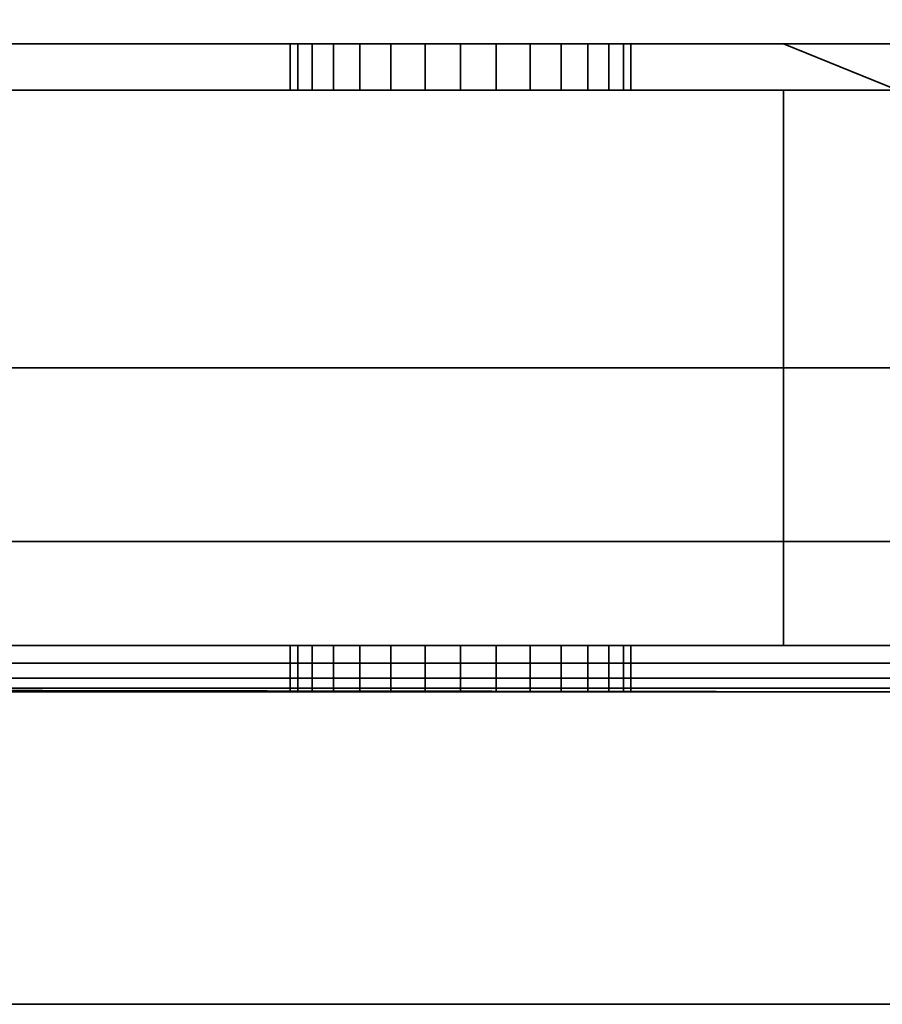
# Model space of a CAD drawing. Header units: millimetres. Extents: x -625 to 3625, y -115 to 71.
# Tile 767 of 1056: x 2527 to 2546, y -45 to -23. Entities that reach past the tile are written whole.
import ezdxf

# ---------------------------------------------------------------- set-up
doc = ezdxf.new("R2010")
doc.units = ezdxf.units.MM
doc.layers.add('151', color=7, linetype='Continuous', true_color=0xffffff)

# ---------------------------------------------------------------- blocks, each defined once
blk = doc.blocks.new('UG_SURFACE_003')
at = {"layer": '151', "color": 252, "linetype": 'Continuous', "lineweight": 35}
for points in [[(3625, -31, 2235), (3625, 69, 2235), (2275, 69, 2235), (2275, -31, 2235)], [(2425, -31, 2085), (2425, 69, 2085), (3475, 69, 2085), (3475, -31, 2085)], [(3625, -31, 2235), (2275, -31, 2235), (2425, -31, 2085), (3475, -31, 2085)]]:
    blk.add_3dface(points, dxfattribs=at)
blk = doc.blocks.new('UG_SURFACE_156')
at = {"layer": '151', "color": 252, "linetype": 'Continuous', "lineweight": 35}
for points in [[(2543.975, -24, 1167.5), (2494, -24, 1167.5), (2494, -37, 1167.5), (2576, -37, 1167.5)], [(2576, -37, 1002.5), (2494, -37, 1002.5), (2494, -24, 1002.5), (2543.975, -24, 1002.5)], [(2494, -24, 1091.25), (2534.25, -24, 1101.524), (2535.495, -24, 1100.62)], [(2494, -24, 1091.25), (2533.481, -24, 1102.857), (2534.25, -24, 1101.524)], [(2494, -24, 1091.25), (2494, -24, 1110.1), (2533.32, -24, 1104.387), (2533.481, -24, 1102.857)], [(2535.495, -24, 1100.62), (2537, -24, 1100.3), (2543.975, -24, 1091.25), (2494, -24, 1091.25)], [(2494, -24, 1110.1), (2534.825, -24, 1106.993), (2533.796, -24, 1105.85)], [(2533.796, -24, 1105.85), (2533.32, -24, 1104.387), (2494, -24, 1110.1)], [(2494, -24, 1110.1), (2543.975, -24, 1110.1), (2537.769, -24, 1107.619), (2536.231, -24, 1107.619)], [(2536.231, -24, 1107.619), (2534.825, -24, 1106.993), (2494, -24, 1110.1)], [(2494, -24, 1013.575), (2534.25, -24, 1021.024), (2535.495, -24, 1020.12)], [(2494, -24, 1013.575), (2533.481, -24, 1022.357), (2534.25, -24, 1021.024)], [(2494, -24, 1013.575), (2494, -24, 1033.975), (2533.32, -24, 1023.887), (2533.481, -24, 1022.357)], [(2535.495, -24, 1020.12), (2537, -24, 1019.8), (2543.975, -24, 1013.575), (2494, -24, 1013.575)], [(2494, -24, 1033.975), (2534.825, -24, 1026.493), (2533.796, -24, 1025.35)], [(2533.796, -24, 1025.35), (2533.32, -24, 1023.887), (2494, -24, 1033.975)], [(2536.231, -24, 1027.119), (2534.825, -24, 1026.493), (2494, -24, 1033.975), (2543.975, -24, 1033.975)], [(2494, -24, 1002.5), (2494, -24, 1013.575), (2543.975, -24, 1013.575), (2543.975, -24, 1002.5)], [(2494, -24, 1033.975), (2494, -24, 1058.875), (2543.975, -24, 1058.875), (2543.975, -24, 1033.975)], [(2494, -24, 1058.875), (2494, -24, 1091.25), (2543.975, -24, 1091.25), (2543.975, -24, 1058.875)], [(2494, -24, 1110.1), (2494, -24, 1128.75), (2543.975, -24, 1128.75), (2543.975, -24, 1110.1)], [(2494, -24, 1128.75), (2494, -24, 1167.5), (2543.975, -24, 1167.5), (2543.975, -24, 1128.75)], [(2533.32, -24, 1104.387), (2533.32, -25, 1104.387), (2533.481, -25, 1102.857), (2533.481, -24, 1102.857)], [(2533.796, -24, 1105.85), (2533.796, -25, 1105.85), (2533.32, -25, 1104.387), (2533.32, -24, 1104.387)], [(2533.32, -24, 1023.887), (2533.32, -25, 1023.887), (2533.481, -25, 1022.357), (2533.481, -24, 1022.357)], [(2533.796, -24, 1025.35), (2533.796, -25, 1025.35), (2533.32, -25, 1023.887), (2533.32, -24, 1023.887)], [(2533.481, -24, 1102.857), (2533.481, -25, 1102.857), (2534.25, -25, 1101.524), (2534.25, -24, 1101.524)], [(2533.481, -24, 1022.357), (2533.481, -25, 1022.357), (2534.25, -25, 1021.024), (2534.25, -24, 1021.024)], [(2534.825, -24, 1106.993), (2534.825, -25, 1106.993), (2533.796, -25, 1105.85), (2533.796, -24, 1105.85)], [(2534.825, -24, 1026.493), (2534.825, -25, 1026.493), (2533.796, -25, 1025.35), (2533.796, -24, 1025.35)], [(2534.25, -24, 1101.524), (2534.25, -25, 1101.524), (2535.495, -25, 1100.62), (2535.495, -24, 1100.62)], [(2534.25, -24, 1021.024), (2534.25, -25, 1021.024), (2535.495, -25, 1020.12), (2535.495, -24, 1020.12)], [(2536.231, -24, 1107.619), (2536.231, -25, 1107.619), (2534.825, -25, 1106.993), (2534.825, -24, 1106.993)], [(2536.231, -24, 1027.119), (2536.231, -25, 1027.119), (2534.825, -25, 1026.493), (2534.825, -24, 1026.493)], [(2535.495, -24, 1100.62), (2535.495, -25, 1100.62), (2537, -25, 1100.3), (2537, -24, 1100.3)], [(2535.495, -24, 1020.12), (2535.495, -25, 1020.12), (2537, -25, 1019.8), (2537, -24, 1019.8)], [(2543.975, -24, 1033.975), (2537.769, -24, 1027.119), (2536.231, -24, 1027.119)], [(2537.769, -24, 1107.619), (2537.769, -25, 1107.619), (2536.231, -25, 1107.619), (2536.231, -24, 1107.619)], [(2537.769, -24, 1027.119), (2537.769, -25, 1027.119), (2536.231, -25, 1027.119), (2536.231, -24, 1027.119)], [(2543.975, -24, 1091.25), (2537, -24, 1100.3), (2538.505, -24, 1100.62)], [(2543.975, -24, 1013.575), (2537, -24, 1019.8), (2538.505, -24, 1020.12)], [(2537, -24, 1100.3), (2537, -25, 1100.3), (2538.505, -25, 1100.62), (2538.505, -24, 1100.62)], [(2537, -24, 1019.8), (2537, -25, 1019.8), (2538.505, -25, 1020.12), (2538.505, -24, 1020.12)], [(2539.175, -24, 1026.493), (2537.769, -24, 1027.119), (2543.975, -24, 1033.975)], [(2539.175, -24, 1106.993), (2537.769, -24, 1107.619), (2543.975, -24, 1110.1)], [(2539.175, -24, 1106.993), (2539.175, -25, 1106.993), (2537.769, -25, 1107.619), (2537.769, -24, 1107.619)], [(2539.175, -24, 1026.493), (2539.175, -25, 1026.493), (2537.769, -25, 1027.119), (2537.769, -24, 1027.119)], [(2538.505, -24, 1100.62), (2539.75, -24, 1101.524), (2543.975, -24, 1091.25)], [(2538.505, -24, 1020.12), (2539.75, -24, 1021.024), (2543.975, -24, 1013.575)], [(2538.505, -24, 1100.62), (2538.505, -25, 1100.62), (2539.75, -25, 1101.524), (2539.75, -24, 1101.524)], [(2538.505, -24, 1020.12), (2538.505, -25, 1020.12), (2539.75, -25, 1021.024), (2539.75, -24, 1021.024)], [(2540.204, -24, 1105.85), (2539.175, -24, 1106.993), (2543.975, -24, 1110.1)], [(2540.204, -24, 1025.35), (2539.175, -24, 1026.493), (2543.975, -24, 1033.975)], [(2540.204, -24, 1105.85), (2540.204, -25, 1105.85), (2539.175, -25, 1106.993), (2539.175, -24, 1106.993)], [(2540.204, -24, 1025.35), (2540.204, -25, 1025.35), (2539.175, -25, 1026.493), (2539.175, -24, 1026.493)], [(2539.75, -24, 1101.524), (2540.519, -24, 1102.857), (2543.975, -24, 1091.25)], [(2539.75, -24, 1021.024), (2540.519, -24, 1022.357), (2543.975, -24, 1013.575)], [(2539.75, -24, 1101.524), (2539.75, -25, 1101.524), (2540.519, -25, 1102.857), (2540.519, -24, 1102.857)], [(2539.75, -24, 1021.024), (2539.75, -25, 1021.024), (2540.519, -25, 1022.357), (2540.519, -24, 1022.357)], [(2543.975, -24, 1110.1), (2540.68, -24, 1104.387), (2540.204, -24, 1105.85)], [(2543.975, -24, 1033.975), (2540.68, -24, 1023.887), (2540.204, -24, 1025.35)], [(2540.68, -24, 1104.387), (2540.68, -25, 1104.387), (2540.204, -25, 1105.85), (2540.204, -24, 1105.85)], [(2540.68, -24, 1023.887), (2540.68, -25, 1023.887), (2540.204, -25, 1025.35), (2540.204, -24, 1025.35)], [(2540.519, -24, 1102.857), (2540.68, -24, 1104.387), (2543.975, -24, 1110.1), (2543.975, -24, 1091.25)], [(2540.519, -24, 1022.357), (2540.68, -24, 1023.887), (2543.975, -24, 1033.975), (2543.975, -24, 1013.575)], [(2540.519, -24, 1102.857), (2540.519, -25, 1102.857), (2540.68, -25, 1104.387), (2540.68, -24, 1104.387)], [(2540.519, -24, 1022.357), (2540.519, -25, 1022.357), (2540.68, -25, 1023.887), (2540.68, -24, 1023.887)], [(2576, -37, 1167.5), (2547.375, -24, 1167.5), (2543.975, -24, 1167.5)], [(2576, -37, 1002.5), (2543.975, -24, 1002.5), (2547.375, -24, 1002.5)], [(2543.975, -24, 1033.975), (2547.293, -24, 1031.132), (2547.375, -24, 1030.875)], [(2543.975, -24, 1033.975), (2547.375, -24, 1033.975), (2547.375, -24, 1031.877), (2547.293, -24, 1031.132)], [(2547.375, -24, 1030.875), (2547.375, -24, 1013.575), (2543.975, -24, 1013.575), (2543.975, -24, 1033.975)], [(2543.975, -24, 1002.5), (2543.975, -24, 1013.575), (2547.375, -24, 1013.575), (2547.375, -24, 1002.5)], [(2543.975, -24, 1033.975), (2543.975, -24, 1058.875), (2547.375, -24, 1058.875), (2547.375, -24, 1033.975)], [(2543.975, -24, 1058.875), (2543.975, -24, 1091.25), (2547.375, -24, 1091.25), (2547.375, -24, 1058.875)], [(2543.975, -24, 1091.25), (2543.975, -24, 1110.1), (2547.375, -24, 1110.1), (2547.375, -24, 1091.25)], [(2543.975, -24, 1110.1), (2543.975, -24, 1128.75), (2547.375, -24, 1128.75), (2547.375, -24, 1110.1)], [(2543.975, -24, 1128.75), (2543.975, -24, 1167.5), (2547.375, -24, 1167.5), (2547.375, -24, 1128.75)], [(2543.975, -25, 1003.5), (2494, -25, 1003.5), (2494, -37, 1003.5), (2543.975, -37, 1003.5)], [(2543.975, -37, 1166.5), (2494, -37, 1166.5), (2494, -25, 1166.5), (2543.975, -25, 1166.5)], [(2494, -25, 1091.25), (2543.975, -25, 1091.25), (2537, -25, 1100.3), (2535.495, -25, 1100.62)], [(2543.975, -25, 1110.1), (2494, -25, 1110.1), (2536.231, -25, 1107.619), (2537.769, -25, 1107.619)], [(2535.495, -25, 1100.62), (2534.25, -25, 1101.524), (2494, -25, 1091.25)], [(2494, -25, 1110.1), (2534.825, -25, 1106.993), (2536.231, -25, 1107.619)], [(2494, -25, 1110.1), (2533.32, -25, 1104.387), (2533.796, -25, 1105.85)], [(2534.25, -25, 1101.524), (2533.481, -25, 1102.857), (2494, -25, 1091.25)], [(2533.481, -25, 1102.857), (2533.32, -25, 1104.387), (2494, -25, 1110.1), (2494, -25, 1091.25)], [(2533.796, -25, 1105.85), (2534.825, -25, 1106.993), (2494, -25, 1110.1)], [(2494, -25, 1013.575), (2543.975, -25, 1013.575), (2537, -25, 1019.8), (2535.495, -25, 1020.12)], [(2535.495, -25, 1020.12), (2534.25, -25, 1021.024), (2494, -25, 1013.575)], [(2543.975, -25, 1033.975), (2494, -25, 1033.975), (2534.825, -25, 1026.493), (2536.231, -25, 1027.119)], [(2494, -25, 1033.975), (2533.32, -25, 1023.887), (2533.796, -25, 1025.35)], [(2534.25, -25, 1021.024), (2533.481, -25, 1022.357), (2494, -25, 1013.575)], [(2533.481, -25, 1022.357), (2533.32, -25, 1023.887), (2494, -25, 1033.975), (2494, -25, 1013.575)], [(2533.796, -25, 1025.35), (2534.825, -25, 1026.493), (2494, -25, 1033.975)], [(2543.975, -25, 1003.5), (2543.975, -25, 1013.575), (2494, -25, 1013.575), (2494, -25, 1003.5)], [(2543.975, -25, 1033.975), (2543.975, -25, 1058.875), (2494, -25, 1058.875), (2494, -25, 1033.975)], [(2543.975, -25, 1058.875), (2543.975, -25, 1091.25), (2494, -25, 1091.25), (2494, -25, 1058.875)], [(2543.975, -25, 1110.1), (2543.975, -25, 1128.75), (2494, -25, 1128.75), (2494, -25, 1110.1)], [(2543.975, -25, 1128.75), (2543.975, -25, 1166.5), (2494, -25, 1166.5), (2494, -25, 1128.75)], [(2543.975, -25, 1033.975), (2536.231, -25, 1027.119), (2537.769, -25, 1027.119)], [(2538.505, -25, 1020.12), (2537, -25, 1019.8), (2543.975, -25, 1013.575)], [(2538.505, -25, 1100.62), (2537, -25, 1100.3), (2543.975, -25, 1091.25)], [(2537.769, -25, 1107.619), (2539.175, -25, 1106.993), (2543.975, -25, 1110.1)], [(2537.769, -25, 1027.119), (2539.175, -25, 1026.493), (2543.975, -25, 1033.975)], [(2543.975, -25, 1091.25), (2539.75, -25, 1101.524), (2538.505, -25, 1100.62)], [(2543.975, -25, 1013.575), (2539.75, -25, 1021.024), (2538.505, -25, 1020.12)], [(2543.975, -25, 1110.1), (2539.175, -25, 1106.993), (2540.204, -25, 1105.85)], [(2543.975, -25, 1033.975), (2539.175, -25, 1026.493), (2540.204, -25, 1025.35)], [(2543.975, -25, 1091.25), (2540.519, -25, 1102.857), (2539.75, -25, 1101.524)], [(2543.975, -25, 1013.575), (2540.519, -25, 1022.357), (2539.75, -25, 1021.024)], [(2540.204, -25, 1105.85), (2540.68, -25, 1104.387), (2543.975, -25, 1110.1)], [(2540.204, -25, 1025.35), (2540.68, -25, 1023.887), (2543.975, -25, 1033.975)], [(2543.975, -25, 1091.25), (2543.975, -25, 1110.1), (2540.68, -25, 1104.387), (2540.519, -25, 1102.857)], [(2543.975, -25, 1013.575), (2543.975, -25, 1033.975), (2540.68, -25, 1023.887), (2540.519, -25, 1022.357)], [(2543.975, -37, 1003.5), (2549.125, -37, 1003.5), (2547.375, -25, 1003.5), (2543.975, -25, 1003.5)], [(2549.125, -37, 1166.5), (2543.975, -37, 1166.5), (2543.975, -25, 1166.5), (2547.375, -25, 1166.5)], [(2543.975, -25, 1033.975), (2543.975, -25, 1013.575), (2547.375, -25, 1013.575), (2547.375, -25, 1030.875)], [(2547.375, -25, 1030.875), (2547.293, -25, 1031.132), (2543.975, -25, 1033.975)], [(2547.293, -25, 1031.132), (2547.375, -25, 1031.877), (2547.375, -25, 1033.975), (2543.975, -25, 1033.975)], [(2547.375, -25, 1003.5), (2547.375, -25, 1013.575), (2543.975, -25, 1013.575), (2543.975, -25, 1003.5)], [(2547.375, -25, 1033.975), (2547.375, -25, 1058.875), (2543.975, -25, 1058.875), (2543.975, -25, 1033.975)], [(2547.375, -25, 1058.875), (2547.375, -25, 1091.25), (2543.975, -25, 1091.25), (2543.975, -25, 1058.875)], [(2547.375, -25, 1091.25), (2547.375, -25, 1110.1), (2543.975, -25, 1110.1), (2543.975, -25, 1091.25)], [(2547.375, -25, 1110.1), (2547.375, -25, 1128.75), (2543.975, -25, 1128.75), (2543.975, -25, 1110.1)], [(2547.375, -25, 1128.75), (2547.375, -25, 1166.5), (2543.975, -25, 1166.5), (2543.975, -25, 1128.75)], [(2576, -37, 1167.5), (2494, -37, 1167.5), (2494, -37.383, 1167.424), (2575.969, -37.383, 1167.424)], [(2575.969, -37.383, 1002.576), (2494, -37.383, 1002.576), (2494, -37, 1002.5), (2576, -37, 1002.5)], [(2494, -37, 1013.575), (2534.25, -37, 1021.024), (2535.495, -37, 1020.12)], [(2494, -37, 1013.575), (2533.481, -37, 1022.357), (2534.25, -37, 1021.024)], [(2494, -37, 1013.575), (2494, -37, 1033.975), (2533.32, -37, 1023.887), (2533.481, -37, 1022.357)], [(2535.495, -37, 1020.12), (2537, -37, 1019.8), (2543.975, -37, 1013.575), (2494, -37, 1013.575)], [(2494, -37, 1033.975), (2534.825, -37, 1026.493), (2533.796, -37, 1025.35)], [(2533.796, -37, 1025.35), (2533.32, -37, 1023.887), (2494, -37, 1033.975)], [(2536.231, -37, 1027.119), (2534.825, -37, 1026.493), (2494, -37, 1033.975), (2543.975, -37, 1033.975)], [(2494, -37, 1099.9), (2535.495, -37, 1100.62), (2537, -37, 1100.3)], [(2494, -37, 1099.9), (2534.25, -37, 1101.524), (2535.495, -37, 1100.62)], [(2494, -37, 1099.9), (2533.481, -37, 1102.857), (2534.25, -37, 1101.524)], [(2494, -37, 1099.9), (2494, -37, 1108.1), (2533.32, -37, 1104.387), (2533.481, -37, 1102.857)], [(2537, -37, 1100.3), (2543.975, -37, 1099.9), (2494, -37, 1099.9)], [(2494, -37, 1108.1), (2534.825, -37, 1106.993), (2533.796, -37, 1105.85)], [(2533.796, -37, 1105.85), (2533.32, -37, 1104.387), (2494, -37, 1108.1)], [(2494, -37, 1108.1), (2543.975, -37, 1108.1), (2537, -37, 1107.7)], [(2537, -37, 1107.7), (2536.231, -37, 1107.619), (2494, -37, 1108.1)], [(2536.231, -37, 1107.619), (2534.825, -37, 1106.993), (2494, -37, 1108.1)], [(2543.975, -37, 1166.5), (2543.975, -37, 1126.75), (2494, -37, 1126.75), (2494, -37, 1166.5)], [(2543.975, -37, 1126.75), (2543.975, -37, 1108.1), (2494, -37, 1108.1), (2494, -37, 1126.75)], [(2543.975, -37, 1099.9), (2543.975, -37, 1093.25), (2494, -37, 1093.25), (2494, -37, 1099.9)], [(2543.975, -37, 1093.25), (2543.975, -37, 1033.975), (2494, -37, 1033.975), (2494, -37, 1093.25)], [(2543.975, -37, 1013.575), (2543.975, -37, 1003.5), (2494, -37, 1003.5), (2494, -37, 1013.575)], [(2533.32, -37, 1104.387), (2533.32, -38, 1104.387), (2533.481, -38, 1102.857), (2533.481, -37, 1102.857)], [(2533.796, -37, 1105.85), (2533.796, -38, 1105.85), (2533.32, -38, 1104.387), (2533.32, -37, 1104.387)], [(2533.32, -37, 1023.887), (2533.32, -38, 1023.887), (2533.481, -38, 1022.357), (2533.481, -37, 1022.357)], [(2533.796, -37, 1025.35), (2533.796, -38, 1025.35), (2533.32, -38, 1023.887), (2533.32, -37, 1023.887)], [(2533.481, -37, 1102.857), (2533.481, -38, 1102.857), (2534.25, -38, 1101.524), (2534.25, -37, 1101.524)], [(2533.481, -37, 1022.357), (2533.481, -38, 1022.357), (2534.25, -38, 1021.024), (2534.25, -37, 1021.024)], [(2534.825, -37, 1106.993), (2534.825, -38, 1106.993), (2533.796, -38, 1105.85), (2533.796, -37, 1105.85)], [(2534.825, -37, 1026.493), (2534.825, -38, 1026.493), (2533.796, -38, 1025.35), (2533.796, -37, 1025.35)], [(2534.25, -37, 1101.524), (2534.25, -38, 1101.524), (2535.495, -38, 1100.62), (2535.495, -37, 1100.62)], [(2534.25, -37, 1021.024), (2534.25, -38, 1021.024), (2535.495, -38, 1020.12), (2535.495, -37, 1020.12)], [(2536.231, -37, 1107.619), (2536.231, -38, 1107.619), (2534.825, -38, 1106.993), (2534.825, -37, 1106.993)], [(2536.231, -37, 1027.119), (2536.231, -38, 1027.119), (2534.825, -38, 1026.493), (2534.825, -37, 1026.493)], [(2535.495, -37, 1100.62), (2535.495, -38, 1100.62), (2537, -38, 1100.3), (2537, -37, 1100.3)], [(2535.495, -37, 1020.12), (2535.495, -38, 1020.12), (2537, -38, 1019.8), (2537, -37, 1019.8)], [(2537, -38, 1107.7), (2536.231, -38, 1107.619), (2536.231, -37, 1107.619), (2537, -37, 1107.7)], [(2537, -38, 1027.2), (2536.231, -38, 1027.119), (2536.231, -37, 1027.119), (2537, -37, 1027.2)], [(2543.975, -37, 1033.975), (2537, -37, 1027.2), (2536.231, -37, 1027.119)], [(2537, -37, 1107.7), (2537.769, -37, 1107.619), (2537.769, -38, 1107.619), (2537, -38, 1107.7)], [(2537, -37, 1100.3), (2537, -38, 1100.3), (2538.505, -38, 1100.62), (2538.505, -37, 1100.62)], [(2537, -37, 1027.2), (2537.769, -37, 1027.119), (2537.769, -38, 1027.119), (2537, -38, 1027.2)], [(2537, -37, 1019.8), (2537, -38, 1019.8), (2538.505, -38, 1020.12), (2538.505, -37, 1020.12)], [(2543.975, -37, 1013.575), (2537, -37, 1019.8), (2538.505, -37, 1020.12)], [(2543.975, -37, 1099.9), (2537, -37, 1100.3), (2538.505, -37, 1100.62)], [(2537.769, -37, 1107.619), (2537, -37, 1107.7), (2543.975, -37, 1108.1)], [(2537.769, -37, 1027.119), (2537, -37, 1027.2), (2543.975, -37, 1033.975)], [(2539.175, -37, 1106.993), (2539.175, -38, 1106.993), (2537.769, -38, 1107.619), (2537.769, -37, 1107.619)], [(2539.175, -37, 1026.493), (2539.175, -38, 1026.493), (2537.769, -38, 1027.119), (2537.769, -37, 1027.119)], [(2543.975, -37, 1033.975), (2539.175, -37, 1026.493), (2537.769, -37, 1027.119)], [(2543.975, -37, 1108.1), (2539.175, -37, 1106.993), (2537.769, -37, 1107.619)], [(2538.505, -37, 1100.62), (2538.505, -38, 1100.62), (2539.75, -38, 1101.524), (2539.75, -37, 1101.524)], [(2538.505, -37, 1020.12), (2538.505, -38, 1020.12), (2539.75, -38, 1021.024), (2539.75, -37, 1021.024)], [(2538.505, -37, 1020.12), (2539.75, -37, 1021.024), (2543.975, -37, 1013.575)], [(2538.505, -37, 1100.62), (2539.75, -37, 1101.524), (2543.975, -37, 1099.9)], [(2540.204, -37, 1105.85), (2540.204, -38, 1105.85), (2539.175, -38, 1106.993), (2539.175, -37, 1106.993)], [(2540.204, -37, 1025.35), (2540.204, -38, 1025.35), (2539.175, -38, 1026.493), (2539.175, -37, 1026.493)], [(2540.204, -37, 1025.35), (2539.175, -37, 1026.493), (2543.975, -37, 1033.975)], [(2540.204, -37, 1105.85), (2539.175, -37, 1106.993), (2543.975, -37, 1108.1)], [(2539.75, -37, 1101.524), (2539.75, -38, 1101.524), (2540.519, -38, 1102.857), (2540.519, -37, 1102.857)], [(2539.75, -37, 1021.024), (2539.75, -38, 1021.024), (2540.519, -38, 1022.357), (2540.519, -37, 1022.357)], [(2539.75, -37, 1021.024), (2540.519, -37, 1022.357), (2543.975, -37, 1013.575)], [(2539.75, -37, 1101.524), (2540.519, -37, 1102.857), (2543.975, -37, 1099.9)], [(2540.68, -37, 1104.387), (2540.68, -38, 1104.387), (2540.204, -38, 1105.85), (2540.204, -37, 1105.85)], [(2540.68, -37, 1023.887), (2540.68, -38, 1023.887), (2540.204, -38, 1025.35), (2540.204, -37, 1025.35)], [(2543.975, -37, 1033.975), (2540.68, -37, 1023.887), (2540.204, -37, 1025.35)], [(2543.975, -37, 1108.1), (2540.68, -37, 1104.387), (2540.204, -37, 1105.85)], [(2540.519, -37, 1102.857), (2540.519, -38, 1102.857), (2540.68, -38, 1104.387), (2540.68, -37, 1104.387)], [(2540.519, -37, 1022.357), (2540.519, -38, 1022.357), (2540.68, -38, 1023.887), (2540.68, -37, 1023.887)], [(2540.519, -37, 1022.357), (2540.68, -37, 1023.887), (2543.975, -37, 1033.975), (2543.975, -37, 1013.575)], [(2540.519, -37, 1102.857), (2540.68, -37, 1104.387), (2543.975, -37, 1108.1), (2543.975, -37, 1099.9)], [(2543.975, -37, 1033.975), (2543.975, -37, 1093.25), (2549.125, -37, 1093.25), (2549.125, -37, 1037.205)], [(2549.125, -37, 1037.205), (2547.689, -37, 1034.737), (2543.975, -37, 1033.975)], [(2543.975, -37, 1013.575), (2543.975, -37, 1033.975), (2547.293, -37, 1031.132), (2548.393, -37, 1027.676)], [(2543.975, -37, 1033.975), (2547.606, -37, 1033.975), (2547.293, -37, 1031.132)], [(2548.393, -37, 1027.676), (2549.125, -37, 1026.851), (2549.125, -37, 1013.575), (2543.975, -37, 1013.575)], [(2547.689, -37, 1034.737), (2547.606, -37, 1033.975), (2543.975, -37, 1033.975)], [(2549.125, -37, 1166.5), (2549.125, -37, 1126.75), (2543.975, -37, 1126.75), (2543.975, -37, 1166.5)], [(2549.125, -37, 1126.75), (2549.125, -37, 1108.1), (2543.975, -37, 1108.1), (2543.975, -37, 1126.75)], [(2549.125, -37, 1108.1), (2549.125, -37, 1099.9), (2543.975, -37, 1099.9), (2543.975, -37, 1108.1)], [(2549.125, -37, 1099.9), (2549.125, -37, 1093.25), (2543.975, -37, 1093.25), (2543.975, -37, 1099.9)], [(2549.125, -37, 1013.575), (2549.125, -37, 1003.5), (2543.975, -37, 1003.5), (2543.975, -37, 1013.575)], [(2575.969, -37.383, 1167.424), (2494, -37.383, 1167.424), (2494, -37.707, 1167.207), (2575.879, -37.707, 1167.207)], [(2575.879, -37.707, 1002.793), (2494, -37.707, 1002.793), (2494, -37.383, 1002.576), (2575.969, -37.383, 1002.576)], [(2575.879, -37.707, 1167.207), (2494, -37.707, 1167.207), (2494, -37.924, 1166.883), (2575.744, -37.924, 1166.883)], [(2575.744, -37.924, 1003.117), (2494, -37.924, 1003.117), (2494, -37.707, 1002.793), (2575.879, -37.707, 1002.793)], [(2575.744, -37.924, 1166.883), (2494, -37.924, 1166.883), (2494, -38, 1166.5), (2543.975, -38, 1166.5)], [(2494, -37.924, 1003.117), (2547.375, -38, 1003.5), (2543.975, -38, 1003.5)], [(2494, -37.924, 1003.117), (2575.744, -37.924, 1003.117), (2549.25, -38, 1003.5), (2547.375, -38, 1003.5)], [(2543.975, -38, 1003.5), (2494, -38, 1003.5), (2494, -37.924, 1003.117)], [(2494, -38, 1013.575), (2543.975, -38, 1013.575), (2537, -38, 1019.8), (2535.495, -38, 1020.12)], [(2535.495, -38, 1020.12), (2534.25, -38, 1021.024), (2494, -38, 1013.575)], [(2543.975, -38, 1033.975), (2494, -38, 1033.975), (2534.825, -38, 1026.493), (2536.231, -38, 1027.119)], [(2494, -38, 1033.975), (2533.32, -38, 1023.887), (2533.796, -38, 1025.35)], [(2534.25, -38, 1021.024), (2533.481, -38, 1022.357), (2494, -38, 1013.575)], [(2533.481, -38, 1022.357), (2533.32, -38, 1023.887), (2494, -38, 1033.975), (2494, -38, 1013.575)], [(2533.796, -38, 1025.35), (2534.825, -38, 1026.493), (2494, -38, 1033.975)], [(2543.975, -38, 1110.1), (2494, -38, 1110.1), (2536.231, -38, 1107.619), (2537, -38, 1107.7)], [(2494, -38, 1097.9), (2543.975, -38, 1097.9), (2537, -38, 1100.3), (2535.495, -38, 1100.62)], [(2535.495, -38, 1100.62), (2534.25, -38, 1101.524), (2494, -38, 1097.9)], [(2494, -38, 1110.1), (2534.825, -38, 1106.993), (2536.231, -38, 1107.619)], [(2494, -38, 1110.1), (2533.32, -38, 1104.387), (2533.796, -38, 1105.85)], [(2534.25, -38, 1101.524), (2533.481, -38, 1102.857), (2494, -38, 1097.9)], [(2533.481, -38, 1102.857), (2533.32, -38, 1104.387), (2494, -38, 1110.1), (2494, -38, 1097.9)], [(2533.796, -38, 1105.85), (2534.825, -38, 1106.993), (2494, -38, 1110.1)], [(2494, -38, 1166.5), (2494, -38, 1128.75), (2543.975, -38, 1128.75), (2543.975, -38, 1166.5)], [(2494, -38, 1128.75), (2494, -38, 1110.1), (2543.975, -38, 1110.1), (2543.975, -38, 1128.75)], [(2494, -38, 1097.9), (2494, -38, 1091.25), (2543.975, -38, 1091.25), (2543.975, -38, 1097.9)], [(2494, -38, 1091.25), (2494, -38, 1033.975), (2543.975, -38, 1033.975), (2543.975, -38, 1091.25)], [(2494, -38, 1013.575), (2494, -38, 1003.5), (2543.975, -38, 1003.5), (2543.975, -38, 1013.575)], [(2543.975, -38, 1033.975), (2536.231, -38, 1027.119), (2537, -38, 1027.2)], [(2537, -38, 1027.2), (2537.769, -38, 1027.119), (2543.975, -38, 1033.975)], [(2537, -38, 1107.7), (2537.769, -38, 1107.619), (2543.975, -38, 1110.1)], [(2538.505, -38, 1100.62), (2537, -38, 1100.3), (2543.975, -38, 1097.9)], [(2538.505, -38, 1020.12), (2537, -38, 1019.8), (2543.975, -38, 1013.575)], [(2537.769, -38, 1027.119), (2539.175, -38, 1026.493), (2543.975, -38, 1033.975)], [(2537.769, -38, 1107.619), (2539.175, -38, 1106.993), (2543.975, -38, 1110.1)], [(2543.975, -38, 1013.575), (2539.75, -38, 1021.024), (2538.505, -38, 1020.12)], [(2543.975, -38, 1097.9), (2539.75, -38, 1101.524), (2538.505, -38, 1100.62)], [(2543.975, -38, 1033.975), (2539.175, -38, 1026.493), (2540.204, -38, 1025.35)], [(2543.975, -38, 1110.1), (2539.175, -38, 1106.993), (2540.204, -38, 1105.85)], [(2543.975, -38, 1013.575), (2540.519, -38, 1022.357), (2539.75, -38, 1021.024)], [(2543.975, -38, 1097.9), (2540.519, -38, 1102.857), (2539.75, -38, 1101.524)], [(2540.204, -38, 1025.35), (2540.68, -38, 1023.887), (2543.975, -38, 1033.975)], [(2540.204, -38, 1105.85), (2540.68, -38, 1104.387), (2543.975, -38, 1110.1)], [(2543.975, -38, 1013.575), (2543.975, -38, 1033.975), (2540.68, -38, 1023.887), (2540.519, -38, 1022.357)], [(2543.975, -38, 1097.9), (2543.975, -38, 1110.1), (2540.68, -38, 1104.387), (2540.519, -38, 1102.857)], [(2575.744, -37.924, 1166.883), (2543.975, -38, 1166.5), (2547.375, -38, 1166.5)], [(2543.975, -38, 1033.975), (2543.975, -38, 1013.575), (2547.375, -38, 1013.575), (2547.375, -38, 1030.875)], [(2547.375, -38, 1030.875), (2547.293, -38, 1031.132), (2543.975, -38, 1033.975)], [(2547.293, -38, 1031.132), (2547.375, -38, 1031.877), (2547.375, -38, 1033.975), (2543.975, -38, 1033.975)], [(2543.975, -38, 1166.5), (2543.975, -38, 1128.75), (2547.375, -38, 1128.75), (2547.375, -38, 1166.5)], [(2543.975, -38, 1128.75), (2543.975, -38, 1110.1), (2547.375, -38, 1110.1), (2547.375, -38, 1128.75)], [(2543.975, -38, 1110.1), (2543.975, -38, 1097.9), (2547.375, -38, 1097.9), (2547.375, -38, 1110.1)], [(2543.975, -38, 1097.9), (2543.975, -38, 1091.25), (2547.375, -38, 1091.25), (2547.375, -38, 1097.9)], [(2543.975, -38, 1091.25), (2543.975, -38, 1033.975), (2547.375, -38, 1033.975), (2547.375, -38, 1091.25)], [(2543.975, -38, 1013.575), (2543.975, -38, 1003.5), (2547.375, -38, 1003.5), (2547.375, -38, 1013.575)]]:
    blk.add_3dface(points, dxfattribs=at)
blk = doc.blocks.new('UG_SURFACE_157')
at = {"layer": '151', "color": 43, "linetype": 'Continuous', "lineweight": 35}
for points in [[(2491, -49, 2017), (3409, -49, 2017), (3409, 0, 2017), (2491, 0, 2017)], [(2491, -47), (2491, -2), (3409, -2), (3409, -47)]]:
    blk.add_3dface(points, dxfattribs=at)
blk = doc.blocks.new('UG_SURFACE_167')
at = {"layer": '151', "color": 41, "linetype": 'Continuous', "lineweight": 35}
for points in [[(3527.25, -49.75, 2135.75), (3527.25, -34.75, 2135.75), (2372.75, -34.75, 2135.75), (2372.75, -49.75, 2135.75)], [(3527.25, -34.75, 2135.75), (3457.25, -34.75, 2065.75), (2442.75, -34.75, 2065.75), (2372.75, -34.75, 2135.75)], [(3457.25, -34.75, 2065.75), (3457.25, -49.75, 2065.75), (2442.75, -49.75, 2065.75), (2442.75, -34.75, 2065.75)]]:
    blk.add_3dface(points, dxfattribs=at)
blk = doc.blocks.new('UG_SURFACE_168')
at = {"layer": '151', "color": 14, "linetype": 'Continuous', "lineweight": 35}
for points in [[(3532.25, -31, 2140.75), (3527.25, -31, 2135.75), (2372.75, -31, 2135.75), (2367.75, -31, 2140.75)], [(3532.25, -46.75, 2140.75), (3532.25, -31, 2140.75), (2367.75, -31, 2140.75), (2367.75, -46.75, 2140.75)], [(2372.75, -31, 2135.75), (3527.25, -31, 2135.75), (3527.25, -49.75, 2135.75), (2372.75, -49.75, 2135.75)]]:
    blk.add_3dface(points, dxfattribs=at)
blk = doc.blocks.new('UG_SURFACE_169')
at = {"layer": '151', "color": 14, "linetype": 'Continuous', "lineweight": 35}
for points in [[(3456.3, -34.75, 2064.8), (3456.3, -5.75, 2064.8), (2443.7, -5.75, 2064.8), (2443.7, -34.75, 2064.8)], [(3452.25, -8.5, 2060.75), (3452.25, -46.75, 2060.75), (2447.75, -46.75, 2060.75), (2447.75, -8.5, 2060.75)], [(3457.25, -49.75, 2065.75), (3457.25, -34.75, 2065.75), (2442.75, -34.75, 2065.75), (2442.75, -49.75, 2065.75)], [(3457.25, -34.75, 2065.75), (3456.3, -34.75, 2064.8), (2443.7, -34.75, 2064.8), (2442.75, -34.75, 2065.75)]]:
    blk.add_3dface(points, dxfattribs=at)
blk = doc.blocks.new('UG_SURFACE_170')
at = {"layer": '151', "color": 7, "linetype": 'Continuous', "lineweight": 35}
for points in [[(2447.75, -8.75, 2060.75), (2447.75, -46.75, 2060.75), (3452.25, -46.75, 2060.75), (3452.25, -8.75, 2060.75)], [(3452, -8.75, 2060.5), (3452, -46.75, 2060.5), (2448, -46.75, 2060.5), (2448, -8.75, 2060.5)], [(3532.5, -46.75, 2141), (3532.5, -31, 2141), (2367.5, -31, 2141), (2367.5, -46.75, 2141)], [(3532.25, -31, 2140.75), (2367.75, -31, 2140.75), (2367.5, -31, 2141), (3532.5, -31, 2141)], [(2367.75, -46.75, 2140.75), (2367.75, -31, 2140.75), (3532.25, -31, 2140.75), (3532.25, -46.75, 2140.75)]]:
    blk.add_3dface(points, dxfattribs=at)
blk = doc.blocks.new('UG_SURFACE_178')
at = {"layer": '151', "color": 31, "linetype": 'Continuous', "lineweight": 35}
for points in [[(3460.75, -34.75, 2069.25), (3460.75, 50.25, 2069.25), (2439.25, 50.25, 2069.25), (2439.25, -34.75, 2069.25)], [(3412.75, 3.25, 2021.25), (3412.75, -44.75, 2021.25), (2487.25, -44.75, 2021.25), (2487.25, 3.25, 2021.25)], [(3456.25, -3.75, 2064.75), (3456.25, -34.75, 2064.75), (2443.75, -34.75, 2064.75), (2443.75, -3.75, 2064.75)], [(3451.75, -44.75, 2060.25), (3451.75, -3.75, 2060.25), (2448.25, -3.75, 2060.25), (2448.25, -44.75, 2060.25)], [(3456.25, -34.75, 2064.75), (3460.75, -34.75, 2069.25), (2439.25, -34.75, 2069.25), (2443.75, -34.75, 2064.75)]]:
    blk.add_3dface(points, dxfattribs=at)
blk = doc.blocks.new('UG_SURFACE_180')
at = {"layer": '151', "color": 7, "linetype": 'Continuous', "lineweight": 35}
for points in [[(2487.25, 2.75, 2021.25), (2487.25, -44.75, 2021.25), (3412.75, -44.75, 2021.25), (3412.75, 2.75, 2021.25)], [(3412.5, 2.75, 2021), (3412.5, -44.75, 2021), (2487.5, -44.75, 2021), (2487.5, 2.75, 2021)], [(3452, -44.75, 2060.5), (3452, -34.75, 2060.5), (2448, -34.75, 2060.5), (2448, -44.75, 2060.5)], [(3452, -34.75, 2060.5), (3451.75, -34.75, 2060.25), (2448.25, -34.75, 2060.25), (2448, -34.75, 2060.5)], [(2448.25, -44.75, 2060.25), (2448.25, -34.75, 2060.25), (3451.75, -34.75, 2060.25), (3451.75, -44.75, 2060.25)]]:
    blk.add_3dface(points, dxfattribs=at)

msp = doc.modelspace()

# ---------------------------------------------------------------- linework, layer by layer
at = {"layer": '151', "color": 252, "linetype": 'Continuous', "lineweight": -3, "true_color": 0x939598}
for p, q in [((2494, -24, 1167.5), (2576, -24, 1167.5)), ((2494, -24, 1002.5), (2576, -24, 1002.5)), ((2494, -25, 1003.5), (2575.586, -25, 1003.5)), ((2494, -25, 1166.5), (2575.586, -25, 1166.5)), ((2275, -31, 2235), (3625, -31, 2235)), ((3532.5, -31, 2141), (2367.5, -31, 2141)), ((3532.25, -31, 2140.75), (2367.75, -31, 2140.75)), ((3532.25, -31, 2140.75), (2367.75, -31, 2140.75)), ((3527.25, -31, 2135.75), (2372.75, -31, 2135.75)), ((3475, -31, 2085), (2425, -31, 2085)), ((3527.25, -34.75, 2135.75), (2372.75, -34.75, 2135.75)), ((3460.75, -34.75, 2069.25), (2439.25, -34.75, 2069.25)), ((3457.25, -34.75, 2065.75), (2442.75, -34.75, 2065.75)), ((3457.25, -34.75, 2065.75), (2442.75, -34.75, 2065.75)), ((3456.3, -34.75, 2064.8), (2443.7, -34.75, 2064.8)), ((3456.25, -34.75, 2064.75), (2443.75, -34.75, 2064.75)), ((3452, -34.75, 2060.5), (2448, -34.75, 2060.5)), ((3451.75, -34.75, 2060.25), (2448.25, -34.75, 2060.25)), ((2576, -37, 1002.5), (2494, -37, 1002.5)), ((2494, -37, 1167.5), (2576, -37, 1167.5)), ((2494, -37, 1166.5), (2575.586, -37, 1166.5)), ((2494, -37, 1003.5), (2575.586, -37, 1003.5)), ((2494, -38, 1003.5), (2575.586, -38, 1003.5)), ((2575.586, -38, 1166.5), (2494, -38, 1166.5)), ((3452, -44.75, 2060.5), (2448, -44.75, 2060.5)), ((3451.75, -44.75, 2060.25), (2448.25, -44.75, 2060.25)), ((3412.75, -44.75, 2021.25), (2487.25, -44.75, 2021.25)), ((3412.75, -44.75, 2021.25), (2487.25, -44.75, 2021.25)), ((3412.5, -44.75, 2021), (2487.5, -44.75, 2021))]:
    msp.add_line(p, q, dxfattribs=at)
at = {"layer": '151', "color": 252, "linetype": 'Continuous', "lineweight": -3, "true_color": 0x939598, "extrusion": (0, -1, 0)}
for centre in [(2537, 1023.5, 24), (2537, 1104, 24), (2537, 1023.5, 25), (2537, 1104, 25)]:
    msp.add_circle(centre, 3.7, dxfattribs=at)
at = {"layer": '151', "color": 252, "linetype": 'Continuous', "lineweight": -3, "true_color": 0x939598, "extrusion": (0, 1, 0)}
for centre in [(-2537, 1023.5, -37), (-2537, 1104, -37), (-2537, 1023.5, -38), (-2537, 1104, -38)]:
    msp.add_circle(centre, 3.7, dxfattribs=at)
at = {"layer": '151', "color": 252, "linetype": 'Continuous', "lineweight": -3, "true_color": 0x939598}
msp.add_open_spline([(3451.75, -44.75, 2060.25), (3117.25, -44.75, 2060.25), (2782.75, -44.75, 2060.25), (2448.25, -44.75, 2060.25)], degree=3, dxfattribs=at)

# ---------------------------------------------------------------- block references
for name in ['UG_SURFACE_157', 'UG_SURFACE_003', 'UG_SURFACE_178', 'UG_SURFACE_180', 'UG_SURFACE_169', 'UG_SURFACE_170', 'UG_SURFACE_156', 'UG_SURFACE_168', 'UG_SURFACE_167']:
    msp.add_blockref(name, (0, 0), dxfattribs=at)

doc.saveas('drawing.dxf')
